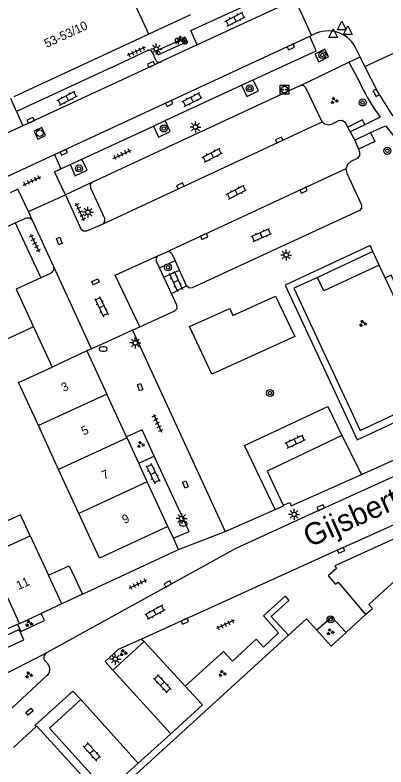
# Model space of a CAD drawing. Extents: x 132998 to 136004, y 396998 to 398512.
# Drawn here: x 133541.3 to 133583.7, y 398242.9 to 398328.8 of the extents above; entities that cross this region are included whole.
import ezdxf

# ---------------------------------------------------------------- set-up
doc = ezdxf.new("R2010")
doc.units = 0
for name, color, linetype in [('gg-afsc-erfafscheiding', 7, 'Continuous'), ('gg-afsc-hekwerk', 7, 'Continuous'), ('gg-afsc-muur', 7, 'Continuous'), ('gg-anno-huisnummerreeks BGT', 7, 'Continuous'), ('gg-anno-openbare ruimte label', 7, 'Continuous'), ('gg-bbg-bijgebouw', 7, 'Continuous'), ('gg-bbg-hoofdgebouw', 7, 'Continuous'), ('gg-bbg-luifel en loopbrug', 7, 'Continuous'), ('gg-bbg-tussenscheiding', 7, 'Continuous'), ('gg-knt-verharding', 7, 'Continuous'), ('gg-knt-verharding nz', 7, 'Continuous'), ('gt-grn-groengrens', 7, 'Continuous'), ('gt-grn-weggrens', 7, 'Continuous'), ('gt-symb-boom', 7, 'Continuous'), ('gt-symb-brandkraan', 7, 'Continuous'), ('gt-symb-fietsenrek', 7, 'Continuous'), ('gt-symb-groenvak', 7, 'Continuous'), ('gt-symb-klinker verharding', 7, 'Continuous'), ('gt-symb-kolk', 7, 'Continuous'), ('gt-symb-kolk center center', 7, 'Continuous'), ('gt-symb-laadpunt elektrisch vervoer', 7, 'Continuous'), ('gt-symb-lichtmast', 7, 'Continuous'), ('gt-symb-rioolschacht', 7, 'Continuous'), ('gt-symb-tegel verharding', 7, 'Continuous'), ('gt-symb-waterafsluiter', 7, 'Continuous')]:
    doc.layers.add(name, color=color, linetype=linetype)

# ---------------------------------------------------------------- blocks, each defined once
blk = doc.blocks.new('gt0-KOLKCC')
at = {"layer": 'gt-symb-kolk center center'}
blk.add_lwpolyline([(-0.375, 0.2), (0.375, 0.2), (0.375, -0.2), (-0.375, -0.2)], close=True, dxfattribs=at)
blk = doc.blocks.new('gt0-TEG1')
at = {"layer": 'gt-symb-tegel verharding'}
for p, q in [((-1.125, 0), (1.125, 0)), ((-0.9, -0.25), (-0.9, 0.25)), ((-0.45, -0.25), (-0.45, 0.25)), ((0, -0.25), (0, 0.25)), ((0.45, -0.25), (0.45, 0.25)), ((0.9, -0.25), (0.9, 0.25))]:
    blk.add_line(p, q, dxfattribs=at)
blk = doc.blocks.new('gt0-LMAST')
at = {"layer": 'gt-symb-lichtmast'}
for p, q in [((-0.182, 0.173), (-0.447, 0.438)), ((-0.005, 0.246), (-0.005, 0.621)), ((0.172, 0.173), (0.437, 0.438)), ((-0.255, -0.004), (-0.63, -0.004)), ((-0.182, -0.181), (-0.447, -0.446)), ((-0.005, -0.254), (-0.005, -0.629)), ((0.437, -0.446), (0.172, -0.181)), ((0.245, -0.004), (0.62, -0.004))]:
    blk.add_line(p, q, dxfattribs=at)
blk.add_circle((-0.005, -0.004), 0.25, dxfattribs=at)
blk = doc.blocks.new('gt0-BOOM')
at = {"layer": 'gt-symb-boom'}
for radius in [0.4, 0.2]:
    blk.add_circle((0, 0), radius, dxfattribs=at)
blk = doc.blocks.new('gt0-KOLK')
at = {"layer": 'gt-symb-kolk'}
blk.add_lwpolyline([(0, 0), (0.375, 0), (0.375, 0.4), (-0.375, 0.4), (-0.375, 0), (0, 0)], dxfattribs=at)
blk = doc.blocks.new('gt0-KL1')
at = {"layer": 'gt-symb-klinker verharding'}
for p, q in [((-1.15, 0.3), (1.15, 0.3)), ((-1, -0.3), (-1, 0.3)), ((-0.5, 0.3), (-0.5, 0.45)), ((0, -0.3), (0, 0.3)), ((0.5, 0.3), (0.5, 0.45)), ((1, -0.3), (1, 0.3)), ((-1.15, -0.3), (1.15, -0.3)), ((-0.5, -0.45), (-0.5, -0.3)), ((0.5, -0.45), (0.5, -0.3))]:
    blk.add_line(p, q, dxfattribs=at)
blk = doc.blocks.new('gt0-GRVAK')
at = {"layer": 'gt-symb-groenvak'}
for p, q in [((-0.11, 0.189), (-0.228, 0.24)), ((-0.182, 0.153), (0.088, 0.153)), ((-0.091, 0.211), (-0.156, 0.322)), ((-0.047, 0.214), (-0.047, 0.393)), ((-0.004, 0.211), (0.061, 0.322)), ((0.015, 0.189), (0.133, 0.24)), ((0.262, -0.052), (0.197, 0.059)), ((0.305, -0.049), (0.305, 0.13)), ((0.349, -0.052), (0.414, 0.059)), ((-0.245, -0.228), (-0.363, -0.177)), ((-0.318, -0.264), (-0.047, -0.264)), ((-0.226, -0.206), (-0.291, -0.095)), ((-0.183, -0.203), (-0.183, -0.024)), ((-0.139, -0.206), (-0.074, -0.095)), ((-0.12, -0.228), (-0.002, -0.177)), ((0.243, -0.074), (0.125, -0.023)), ((0.17, -0.11), (0.441, -0.11)), ((0.368, -0.074), (0.486, -0.023))]:
    blk.add_line(p, q, dxfattribs=at)
blk = doc.blocks.new('gt0-BR')
at = {"layer": 'gt-symb-brandkraan'}
for centre, radius, start, end in [((-0.244, 0), 0.206, 107.56694, 252.43307), ((0.599, -2.664), 3, 106.89205, 107.56694), ((0, -0.691), 0.938, 73.10799, 106.89205), ((-0.599, -2.664), 3, 72.43309, 73.10799), ((0.244, 0), 0.206, 287.56695, 72.43309), ((0.599, 2.664), 3, 252.43307, 253.10797), ((0, 0.691), 0.938, 253.10797, 286.89206), ((-0.599, 2.664), 3, 286.89206, 287.56695)]:
    blk.add_arc(centre, radius, start, end, dxfattribs=at)
blk = doc.blocks.new('gt0-WAFSL')
at = {"layer": 'gt-symb-waterafsluiter'}
for p, q in [((-0.5, -0.333), (0, 0.667)), ((0, 0.667), (0.5, -0.333)), ((0.5, -0.333), (-0.5, -0.333))]:
    blk.add_line(p, q, dxfattribs=at)
blk = doc.blocks.new('gt0-FREK')
at = {"layer": 'gt-symb-fietsenrek'}
for p, q in [((0.259, 0.762), (0.294, 0.823)), ((0.54, 0.335), (0.259, 0.762)), ((0.294, 0.823), (0.767, 0.714)), ((0.767, 0.714), (0.54, 0.335)), ((0.757, 0.841), (0.866, 0.816)), ((0.767, 0.714), (0.84, 0.822)), ((0.895, 0.252), (0.767, 0.714))]:
    blk.add_line(p, q, dxfattribs=at)
for points in [[(0.294, 0.823), (0.36, 0.937), (0.452, 0.935)], [(-0.124, 0), (-0.047, 0.312), (0.053, 0.312), (0.12, 0)], [(0.036, 0.476), (0.228, 0.708), (0.259, 0.762)], [(0.54, 0.335), (0.555, 0.305), (0.895, 0.252)]]:
    blk.add_lwpolyline(points, dxfattribs=at)
for centre in [(0.036, 0.476), (0.895, 0.252)]:
    blk.add_circle(centre, 0.252, dxfattribs=at)
blk = doc.blocks.new('gt0-LEV')
at = {"layer": 'gt-symb-laadpunt elektrisch vervoer'}
blk.add_lwpolyline([(-0.486, 0.501), (0.486, 0.501), (0.486, -0.499), (-0.486, -0.499)], close=True, dxfattribs=at)
for centre, radius in [((0, 0), 0.393), ((-0.186, 0), 0.0566), ((0.186, 0), 0.0566)]:
    blk.add_circle(centre, radius, dxfattribs=at)
blk = doc.blocks.new('gt0-RS')
at = {"layer": 'gt-symb-rioolschacht'}
blk.add_lwpolyline([(-0.5, -0.5), (0.5, -0.5), (0.5, 0.5), (-0.5, 0.5)], close=True, dxfattribs=at)
blk.add_circle((0, 0), 0.375, dxfattribs=at)

msp = doc.modelspace()

# ---------------------------------------------------------------- linework, layer by layer
at = {"layer": 'gg-afsc-erfafscheiding'}
msp.add_line((133543.38, 398293.18), (133545.522, 398288.576), dxfattribs=at)
at = {"layer": 'gg-afsc-hekwerk'}
for p, q in [((133582.174, 398301.776), (133575.846, 398298.829)), ((133582.906, 398300.22), (133582.174, 398301.776)), ((133583.589, 398298.767), (133582.906, 398300.22)), ((133541.095, 398245.096), (133543.66, 398247.43))]:
    msp.add_line(p, q, dxfattribs=at)
for points in [[(133575.846, 398298.829), (133573.153, 398297.575), (133580.716, 398281.322), (133589.784, 398285.59), (133583.589, 398298.767)], [(133552.72, 398239.85), (133551.655, 398238.881), (133543.775, 398247.535), (133543.66, 398247.43)]]:
    msp.add_lwpolyline(points, dxfattribs=at)
at = {"layer": 'gg-afsc-muur'}
for p, q in [((133559.372, 398269.003), (133558.75, 398270.34)), ((133559.97, 398267.72), (133559.372, 398269.003)), ((133548.98, 398262.59), (133559.97, 398267.72))]:
    msp.add_line(p, q, dxfattribs=at)
at = {"layer": 'gg-bbg-bijgebouw'}
msp.add_line((133548.98, 398262.59), (133546.618, 398261.498), dxfattribs=at)
msp.add_lwpolyline([(133545.108, 398264.765), (133547.468, 398265.857), (133548.98, 398262.59)], dxfattribs=at)
at = {"layer": 'gg-bbg-hoofdgebouw'}
for p, q in [((133561.349, 398328.825), (133556.587, 398326.616)), ((133556.587, 398326.616), (133541.15, 398319.455)), ((133541.3, 398305.05), (133544.21, 398298.79)), ((133543.38, 398293.18), (133538.47, 398290.91)), ((133549.5, 398290.41), (133545.522, 398288.576)), ((133549.5, 398290.41), (133551.77, 398285.484)), ((133554.032, 398280.578), (133551.77, 398285.484)), ((133546.258, 398276.856), (133543.942, 398281.875)), ((133554.084, 398280.464), (133554.032, 398280.578)), ((133555.413, 398277.581), (133554.084, 398280.464)), ((133556.397, 398275.446), (133555.413, 398277.581)), ((133548.573, 398271.838), (133546.258, 398276.856)), ((133558.75, 398270.34), (133556.397, 398275.446)), ((133538.188, 398267.072), (133543.025, 398269.266)), ((133543.025, 398269.266), (133545.108, 398264.765)), ((133546.618, 398261.498), (133544.268, 398260.412)), ((133541.793, 398259.269), (133544.268, 398260.412)), ((133581.343, 398260.267), (133579.115, 398258.224)), ((133537.931, 398257.483), (133541.569, 398259.165)), ((133541.569, 398259.165), (133541.793, 398259.269)), ((133572.534, 398257.907), (133552.72, 398239.85))]:
    msp.add_line(p, q, dxfattribs=at)
for points in [[(133533.066, 398302.467), (133533.87, 398302.84), (133534.35, 398301.83), (133541.3, 398305.05)], [(133544.21, 398298.79), (133541.39, 398297.48), (133543.38, 398293.18)], [(133543.942, 398281.875), (133541.67, 398286.8), (133545.522, 398288.576)], [(133558.75, 398270.34), (133550.93, 398266.73), (133548.573, 398271.838)], [(133581.343, 398260.267), (133582.12, 398260.98), (133581.72, 398261.42), (133587.65, 398266.82), (133593.8, 398260.04), (133593.06, 398259.37), (133594.29, 398258.02), (133595.18, 398258.83), (133608.352, 398244.343)], [(133575.773, 398258.492), (133574.6, 398259.79), (133572.534, 398257.907)], [(133579.115, 398258.224), (133577.42, 398256.67), (133575.773, 398258.492)]]:
    msp.add_lwpolyline(points, dxfattribs=at)
at = {"layer": 'gg-bbg-luifel en loopbrug'}
msp.add_lwpolyline([(133543.025, 398269.266), (133541.913, 398271.673), (133537.078, 398269.48), (133538.188, 398267.072)], dxfattribs=at)
at = {"layer": 'gg-bbg-tussenscheiding'}
for p, q in [((133556.587, 398326.616), (133553.151, 398334.022)), ((133551.77, 398285.484), (133543.942, 398281.875)), ((133554.084, 398280.464), (133546.258, 398276.856)), ((133556.397, 398275.446), (133548.573, 398271.838)), ((133541.793, 398259.269), (133538.188, 398267.072)), ((133546.618, 398261.498), (133545.108, 398264.765))]:
    msp.add_line(p, q, dxfattribs=at)
at = {"layer": 'gg-knt-verharding'}
for p, q in [((133573.277, 398330.589), (133575.158, 398326.486)), ((133574.952, 398326.386), (133575.158, 398326.486)), ((133575.707, 398326.736), (133575.158, 398326.486)), ((133562.107, 398325.401), (133557.984, 398323.489)), ((133552.309, 398322.822), (133556.491, 398324.788)), ((133556.934, 398324.582), (133557.343, 398323.737)), ((133580.719, 398324.045), (133580.315, 398324.875)), ((133581.26, 398322.934), (133584.879, 398324.625)), ((133557.883, 398323.442), (133557.984, 398323.489)), ((133573.84, 398320.74), (133579.423, 398323.444)), ((133579.423, 398323.444), (133580.63, 398321.184)), ((133581.26, 398322.934), (133580.719, 398324.045)), ((133552.309, 398322.822), (133541.447, 398317.792)), ((133567.17, 398320.794), (133568.507, 398321.413)), ((133573.84, 398320.74), (133550.129, 398309.73)), ((133558.431, 398316.75), (133567.17, 398320.794)), ((133541.447, 398317.792), (133542.173, 398316.149)), ((133557.087, 398316.128), (133558.431, 398316.75)), ((133583.018, 398317.137), (133581.246, 398316.281)), ((133542.173, 398316.149), (133531.31, 398311.123)), ((133548.918, 398312.348), (133557.087, 398316.128)), ((133579.58, 398315.476), (133579.293, 398316.004)), ((133581.246, 398316.281), (133579.58, 398315.476)), ((133579.58, 398315.476), (133580.1, 398314.52)), ((133580.1, 398314.52), (133581.91, 398315.371)), ((133580.1, 398314.52), (133580.518, 398313.501)), ((133539.948, 398310.157), (133545.802, 398312.869)), ((133545.802, 398312.869), (133546.53, 398311.243)), ((133547.566, 398311.722), (133548.918, 398312.348)), ((133546.53, 398311.243), (133547.566, 398311.722)), ((133542.8, 398306.34), (133547.03, 398308.27)), ((133543.238, 398305.39), (133542.8, 398306.34)), ((133545.709, 398300.028), (133543.238, 398305.39)), ((133557.69, 398301.34), (133558.594, 398301.72)), ((133557.769, 398299.936), (133559.563, 398300.76)), ((133560.06, 398299.669), (133559.563, 398300.76)), ((133558.28, 398298.85), (133557.769, 398299.936)), ((133558.28, 398298.85), (133560.06, 398299.669)), ((133560.89, 398297.85), (133560.06, 398299.669)), ((133559.152, 398296.996), (133558.28, 398298.85)), ((133559.152, 398296.996), (133560.89, 398297.85)), ((133554.697, 398292.781), (133555.537, 398293.164)), ((133554.697, 398292.781), (133565.28, 398269.77)), ((133550.03, 398290.655), (133549.5, 398290.41)), ((133576.292, 398272.31), (133602.769, 398284.342)), ((133580.855, 398276.298), (133595.521, 398282.909)), ((133555.413, 398277.581), (133557.18, 398278.384)), ((133578.446, 398267.804), (133589.524, 398272.795)), ((133565.28, 398269.77), (133571.004, 398272.277)), ((133590.188, 398271.487), (133577.84, 398265.847)), ((133578.446, 398267.804), (133555.742, 398257.48)), ((133555.742, 398257.48), (133556.02, 398257.18)), ((133552.46, 398253.93), (133556.02, 398257.18)), ((133556.02, 398257.18), (133560.739, 398252.094)), ((133538.303, 398252.545), (133544.869, 398255.9)), ((133544.72, 398254.97), (133545.03, 398254.64)), ((133544.89, 398253.26), (133540.95, 398249.625)), ((133559.066, 398246.656), (133555.355, 398243.282))]:
    msp.add_line(p, q, dxfattribs=at)
for points in [[(133562.107, 398325.401), (133561.365, 398327.039), (133570.537, 398331.284), (133571.29, 398329.656)], [(133568.507, 398321.413), (133575.705, 398324.744), (133574.952, 398326.386)], [(133575.551, 398324.352), (133575.991, 398323.482), (133577.12, 398324.032), (133576.68, 398324.902), (133575.551, 398324.352)], [(133582.966, 398319.607), (133582.721, 398320.027), (133581.26, 398322.934)], [(133567.17, 398320.794), (133567.762, 398319.516), (133569.092, 398320.15), (133568.507, 398321.413)], [(133576.393, 398316.59), (133574.51, 398320.49), (133574.226, 398320.751), (133573.84, 398320.74)], [(133557.087, 398316.128), (133557.675, 398314.857), (133559.015, 398315.489), (133558.431, 398316.75)], [(133579.293, 398316.004), (133579.029, 398316.49), (133578.68, 398316.76), (133578.24, 398316.73), (133577.559, 398316.39)], [(133581.91, 398315.371), (133583.601, 398316.165), (133584.92, 398314.559), (133586.276, 398312.984), (133587.992, 398311.032)], [(133580.518, 398313.501), (133580.65, 398313.18), (133580.659, 398312.737), (133580.361, 398312.409), (133579.649, 398312.069), (133579.258, 398311.733), (133579.086, 398311.246)], [(133547.566, 398311.722), (133548.157, 398310.444), (133549.504, 398311.082), (133548.918, 398312.348)], [(133579.086, 398311.246), (133579.18, 398310.74), (133580.879, 398307.129), (133580.888, 398306.745), (133580.63, 398306.46), (133561.539, 398297.62), (133561.17, 398297.61), (133560.89, 398297.85)], [(133550.129, 398309.73), (133549.868, 398309.445), (133549.889, 398309.06), (133551.51, 398305.59), (133551.512, 398305.207), (133551.26, 398304.919)], [(133547.03, 398308.27), (133548.81, 398304.39), (133549.089, 398304.131), (133549.469, 398304.14), (133551.26, 398304.919)], [(133541.3, 398305.05), (133542.59, 398305.65), (133542.962, 398305.641), (133543.238, 398305.39)], [(133557.769, 398299.936), (133557.429, 398300.66), (133557.426, 398301.051), (133557.69, 398301.34)], [(133559.563, 398300.76), (133559.239, 398301.47), (133558.969, 398301.73), (133558.594, 398301.72)], [(133582.906, 398300.22), (133576.573, 398297.27), (133575.846, 398298.829)], [(133544.21, 398298.79), (133545.47, 398299.37), (133545.729, 398299.648), (133545.709, 398300.028)], [(133555.537, 398293.164), (133559.54, 398294.989), (133559.801, 398295.274), (133559.78, 398295.66), (133559.152, 398296.996)], [(133561.209, 398293.202), (133565.812, 398295.286), (133566.157, 398294.453), (133571.056, 398296.684), (133573.26, 398292.084), (133563.775, 398287.761), (133561.209, 398293.202)], [(133554.697, 398292.781), (133551.229, 398291.19), (133550.03, 398290.655)], [(133571.004, 398272.277), (133567.489, 398279.609), (133577.031, 398284.068), (133578.641, 398280.757)], [(133557.18, 398278.384), (133555.823, 398281.395), (133554.032, 398280.578)], [(133578.641, 398280.757), (133570.084, 398276.656), (133571.931, 398272.767)], [(133559.372, 398269.003), (133561.172, 398269.791), (133557.18, 398278.384)], [(133571.931, 398272.767), (133572.67, 398273.1), (133572.85, 398272.69), (133580.855, 398276.298)], [(133571.004, 398272.277), (133571.952, 398272.723), (133571.931, 398272.767)], [(133576.292, 398272.31), (133566.51, 398267.84), (133544.869, 398255.9)], [(133577.84, 398265.847), (133578.026, 398265.547), (133577.074, 398264.714), (133577.893, 398263.752), (133578.225, 398263.994), (133581.343, 398260.267)], [(133560.739, 398252.094), (133565.1, 398256.055), (133566.149, 398254.951), (133568.849, 398257.454), (133569.672, 398256.565), (133571.37, 398258.192), (133569.691, 398260.134), (133572.143, 398262.366), (133572.575, 398261.899), (133570.534, 398260.049), (133572.534, 398257.907)], [(133541.569, 398259.165), (133541.923, 398258.357), (133544.627, 398259.609), (133544.268, 398260.412)], [(133579.115, 398258.224), (133577.493, 398259.993), (133575.773, 398258.492)], [(133539.324, 398257.434), (133539.869, 398256.265), (133542.301, 398257.399), (133541.757, 398258.567), (133539.324, 398257.434)], [(133555.742, 398257.48), (133553.08, 398256.27), (133551.59, 398254.9), (133552.46, 398253.93)], [(133560.739, 398252.094), (133562.71, 398249.97), (133559.066, 398246.656)], [(133548.8, 398250.55), (133547.88, 398251.53), (133543.54, 398247.59), (133543.66, 398247.43)], [(133555.355, 398243.282), (133551.78, 398240.03), (133545.21, 398247.3), (133548.8, 398250.55)]]:
    msp.add_lwpolyline(points, dxfattribs=at)
for centre, radius, start, end in [((133577.048, 398323.422), 3.575, 23.98433, 112.03176), ((133556.602, 398324.447), 0.359, 22.13752, 107.98457), ((133557.755, 398323.85), 0.427, 195.32329, 287.38147), ((133601.418, 398330.724), 22.873, 204.65191, 214.91773), ((133608.738, 398334.687), 29.86, 210.33248, 221.31845), ((133600.846, 398330.298), 22.16, 214.85951, 216.43453), ((133577.11, 398317.274), 0.991, 223.63618, 296.89775), ((133545.161, 398255.376), 0.6, 119.15993, 222.63549), ((133544.313, 398254.016), 0.951, 307.35449, 41.05992)]:
    msp.add_arc(centre, radius, start, end, dxfattribs=at)
at = {"layer": 'gg-knt-verharding nz'}
for p, q in [((133571.29, 398329.656), (133562.107, 398325.401)), ((133545.802, 398312.869), (133574.952, 398326.386)), ((133557.883, 398323.442), (133553.031, 398321.191)), ((133553.031, 398321.191), (133542.173, 398316.149)), ((133551.26, 398304.919), (133576.393, 398316.59)), ((133579.086, 398311.246), (133558.594, 398301.72)), ((133550.03, 398290.655), (133545.709, 398300.028)), ((133552.46, 398253.93), (133559.066, 398246.656)), ((133548.8, 398250.55), (133555.355, 398243.282))]:
    msp.add_line(p, q, dxfattribs=at)
for points in [[(133560.765, 398326.216), (133557.452, 398324.738), (133557.643, 398324.281), (133560.965, 398325.783), (133560.765, 398326.216)], [(133555.537, 398293.164), (133552.73, 398299.071), (133557.69, 398301.34)]]:
    msp.add_lwpolyline(points, dxfattribs=at)
at = {"layer": 'gt-grn-groengrens'}
msp.add_line((133578.641, 398280.757), (133580.855, 398276.298), dxfattribs=at)
for points in [[(133581.246, 398316.281), (133580.985, 398316.821), (133579.293, 398316.004)], [(133581.91, 398315.371), (133582.378, 398314.375), (133580.518, 398313.501)], [(133582.174, 398301.776), (133581.85, 398302.472), (133572.133, 398297.947), (133580.368, 398280.263), (133590.775, 398285.109), (133584.267, 398299.083), (133583.589, 398298.767)]]:
    msp.add_lwpolyline(points, dxfattribs=at)
at = {"layer": 'gt-grn-weggrens'}
for p, q in [((133579.423, 398323.444), (133580.719, 398324.045)), ((133541.447, 398317.792), (133540.786, 398319.287)), ((133550.129, 398309.73), (133547.03, 398308.27)), ((133559.97, 398267.72), (133565.28, 398269.77))]:
    msp.add_line(p, q, dxfattribs=at)
for points in [[(133547.03, 398308.27), (133545.806, 398310.908), (133546.53, 398311.243)], [(133542.8, 398306.34), (133541.601, 398308.925), (133540.705, 398308.51)]]:
    msp.add_lwpolyline(points, dxfattribs=at)

# ---------------------------------------------------------------- block references
at = {"layer": 'gt-symb-boom'}
for p in [(133576.403, 398324.244), (133568.092, 398320.431), (133583.827, 398313.29), (133548.582, 398311.281), (133558.77, 398299.972), (133570.426, 398285.606), (133577.334, 398259.724)]:
    msp.add_blockref('gt0-BOOM', p, dxfattribs=at)
for p, rotation in [((133580.996, 398318.825), -61.38496837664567), ((133558.271, 398315.847), -155.1007994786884)]:
    msp.add_blockref('gt0-BOOM', p, dxfattribs=dict(at, rotation=rotation))
at = {"layer": 'gt-symb-brandkraan'}
for p in [(133551.356, 398290.639), (133560.514, 398270.665)]:
    msp.add_blockref('gt0-BR', p, dxfattribs=at)
at = {"layer": 'gt-symb-fietsenrek'}
msp.add_blockref('gt0-FREK', (133559.818, 398325.474), dxfattribs=at)
at = {"layer": 'gt-symb-groenvak'}
for p in [(133577.74, 398319.041), (133581.003, 398293.559), (133555.635, 398279.706), (133542.852, 398259.27), (133577.284, 398258.288), (133553.637, 398255.909), (133542.838, 398253.364), (133564.956, 398253.541)]:
    msp.add_blockref('gt0-GRVAK', p, dxfattribs=at)
at = {"layer": 'gt-symb-klinker verharding'}
for p, rotation in [((133566.426, 398328.353), 27.07775140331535), ((133547.24, 398319.312), 27.07775139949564), ((133561.51, 398319.153), 27.07775140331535), ((133563.817, 398312.797), 27.077751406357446), ((133566.578, 398308.569), 26.949580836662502), ((133569.421, 398303.67), 23.206114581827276), ((133559.658, 398298.379), -65.4849292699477), ((133551.161, 398295.486), -64.53665493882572), ((133573.303, 398280.075), 25.027278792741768), ((133557.041, 398276.411), -64.15238977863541), ((133557.262, 398260.528), -151.81960518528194), ((133558.112, 398252.36), 132.8519084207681), ((133550.063, 398244.579), 132.08093041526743)]:
    msp.add_blockref('gt0-KL1', p, dxfattribs=dict(at, rotation=rotation))
at = {"layer": 'gt-symb-kolk'}
for p, rotation in [((133572.714, 398325.351), -155.1007994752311), ((133556.92, 398322.989), 24.95115162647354), ((133582.721, 398320.027), 120.25934139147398), ((133558.818, 398318.898), -155.15279434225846), ((133543.152, 398316.6), 24.899200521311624), ((133571.552, 398314.347), 24.847205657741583), ((133546.76, 398313.305), -155.537073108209), ((133560.255, 398309.101), 24.95115162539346), ((133574.174, 398308.963), -155.1007994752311), ((133562.802, 398303.679), -155.04884837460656), ((133576.292, 398272.31), 24.515070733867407), ((133578.446, 398267.804), -155.61293328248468), ((133558.827, 398263.603), 28.615031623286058), ((133560.607, 398259.694), -155.7409155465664)]:
    msp.add_blockref('gt0-KOLK', p, dxfattribs=dict(at, rotation=rotation))
at = {"layer": 'gt-symb-kolk center center'}
for p, rotation in [((133546.342, 398302.985), -69.2092747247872), ((133550.468, 398298.32), 24.13112520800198), ((133555.576, 398286.291), -69.5713828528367), ((133560.75, 398275.149), -68.23049831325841), ((133542.921, 398249.174), 40.90572608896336)]:
    msp.add_blockref('gt0-KOLKCC', p, dxfattribs=dict(at, rotation=rotation))
at = {"layer": 'gt-symb-laadpunt elektrisch vervoer'}
msp.add_blockref('gt0-LEV', (133572.078, 398320.285), dxfattribs=at)
at = {"layer": 'gt-symb-lichtmast'}
for p in [(133557.421, 398324.927), (133561.904, 398316.021), (133549.617, 398306.281), (133572.272, 398301.388), (133555.026, 398291.336), (133560.327, 398271.262), (133573.166, 398271.738), (133552.739, 398255.197)]:
    msp.add_blockref('gt0-LMAST', p, dxfattribs=at)
at = {"layer": 'gt-symb-rioolschacht', "rotation": -155.48492927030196}
msp.add_blockref('gt0-RS', (133544.112, 398315.302), dxfattribs=at)
at = {"layer": 'gt-symb-tegel verharding'}
for p, rotation in [((133555.124, 398324.654), -155.10079947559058), ((133553.511, 398312.906), 24.899200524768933), ((133543.223, 398309.846), 24.847205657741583), ((133548.711, 398306.303), 114.64309521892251), ((133543.542, 398302.752), -63.204435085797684), ((133557.552, 398282.163), -65.4849292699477), ((133555.328, 398263.757), 25.283480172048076), ((133565.309, 398259.148), -154.5883992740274)]:
    msp.add_blockref('gt0-TEG1', p, dxfattribs=dict(at, rotation=rotation))
at = {"layer": 'gt-symb-waterafsluiter'}
for p in [(133578.632, 398327.452), (133577.636, 398326.577), (133579.322, 398326.916)]:
    msp.add_blockref('gt0-WAFSL', p, dxfattribs=at)

# ---------------------------------------------------------------- texts
at = {"layer": 'gg-anno-huisnummerreeks BGT'}
for s, rotation, p in [('53-53/10', 24.9, (133544.894, 398325.049)), ('3', 24.8, (133546.834, 398285.709)), ('5', 24.8, (133549.126, 398280.736)), ('7', 24.8, (133551.456, 398275.68)), ('9', 24.8, (133553.787, 398270.622)), ('11', 24.8, (133541.69, 398263.077))]:
    msp.add_text(s, height=1, rotation=rotation, dxfattribs=at).set_placement(p)
at = {"layer": 'gg-anno-openbare ruimte label'}
msp.add_text('Gijsbertdreef', height=2.5, rotation=24, dxfattribs=at).set_placement((133574.93, 398267.925))

doc.saveas('drawing.dxf')
